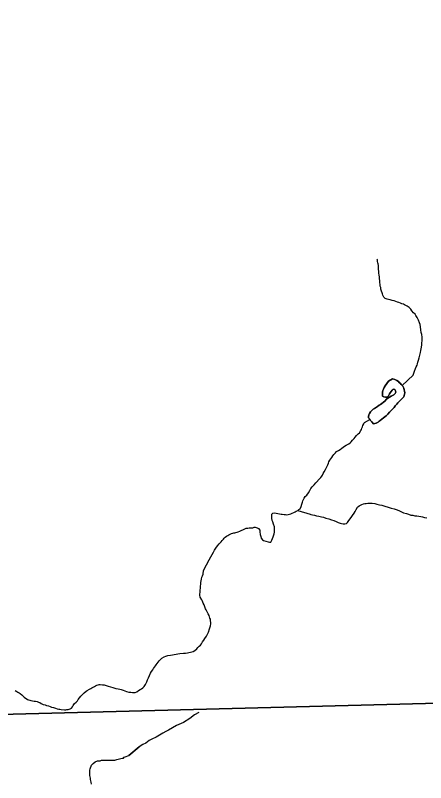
# Model space of a CAD drawing. Extents: x 103424 to 290657, y 38711 to 110967.
# Drawn here: x 214251.941 to 214252.298, y 40211.371 to 40212.038 of the extents above; entities that cross this region are included whole.
import ezdxf

# ---------------------------------------------------------------- set-up
doc = ezdxf.new("R2010")
doc.units = 0
for name, color, linetype in [('GM_X_Corporation', 7, 'Continuous'), ('GM_X_Minor_Lake', 7, 'Continuous'), ('GM_X_Minor_River', 7, 'Continuous')]:
    doc.layers.add(name, color=color, linetype=linetype)

msp = doc.modelspace()

# ---------------------------------------------------------------- linework, layer by layer
at = {"layer": 'GM_X_Corporation'}
for points in [[(214250.60357, 40213.81454), (214251.4935, 40213.84402), (214251.49479, 40213.84407), (214251.89403, 40213.85729), (214251.9103, 40213.85774), (214252.15851, 40213.8645), (214252.94541, 40213.88639), (214252.95222, 40213.57472), (214252.96155, 40213.13364), (214252.96567, 40212.91067), (214252.97335, 40212.61181), (214252.99959, 40211.54278), (214253.0008, 40211.46375), (214253.00114, 40211.45371), (214252.97354, 40211.45307), (214252.53682, 40211.44633), (214252.33111, 40211.44048), (214251.82719, 40211.42752), (214251.79815, 40211.42687), (214251.40069, 40211.41803)], [(214250.66191, 40210.37376), (214250.6509, 40211.22864), (214250.6509, 40211.22913), (214250.64868, 40211.4013), (214250.88437, 40211.40655), (214251.40069, 40211.41803), (214251.79815, 40211.42687), (214251.82719, 40211.42752), (214252.33111, 40211.44048), (214252.53682, 40211.44633), (214252.97354, 40211.45307), (214253.00114, 40211.45371), (214253.0063, 40211.1954), (214253.00663, 40211.17271), (214253.00742, 40211.14968), (214253.00775, 40211.13202), (214253.00895, 40211.08875), (214253.00976, 40211.04853), (214253.00988, 40211.04357), (214253.02982, 40210.15917)]]:
    msp.add_lwpolyline(points, dxfattribs=at)
at = {"layer": 'GM_X_Minor_Lake'}
for points in [[(214252.24839, 40211.69052), (214252.24804, 40211.68918), (214252.24806, 40211.68804), (214252.24903, 40211.68673), (214252.24981, 40211.6856), (214252.25078, 40211.68448), (214252.25233, 40211.68279), (214252.25346, 40211.683), (214252.2546, 40211.6834), (214252.25629, 40211.68419), (214252.25723, 40211.68497), (214252.25816, 40211.68575), (214252.25966, 40211.68692), (214252.26097, 40211.68789), (214252.26322, 40211.68983), (214252.26471, 40211.69119), (214252.2662, 40211.69274), (214252.26769, 40211.69428), (214252.26863, 40211.69506), (214252.27012, 40211.6968), (214252.27104, 40211.69834), (214252.27253, 40211.69989), (214252.27346, 40211.70104), (214252.27458, 40211.70201), (214252.27551, 40211.70298), (214252.27645, 40211.70395), (214252.27775, 40211.7053), (214252.27869, 40211.70608), (214252.27905, 40211.70723), (214252.27921, 40211.70856), (214252.27938, 40211.7097), (214252.27917, 40211.71122), (214252.27895, 40211.71236), (214252.27855, 40211.71368), (214252.27776, 40211.71538), (214252.27641, 40211.71687), (214252.27563, 40211.71781), (214252.27467, 40211.71856), (214252.27389, 40211.71949), (214252.27254, 40211.72042), (214252.27082, 40211.72134), (214252.26891, 40211.72187)], [(214252.26891, 40211.72187), (214252.27082, 40211.72134), (214252.27254, 40211.72042), (214252.27389, 40211.71949), (214252.27467, 40211.71856), (214252.27563, 40211.71781), (214252.27641, 40211.71687), (214252.27776, 40211.71538), (214252.27855, 40211.71368), (214252.27895, 40211.71236), (214252.27917, 40211.71122), (214252.27938, 40211.7097), (214252.27921, 40211.70856), (214252.27905, 40211.70723), (214252.27869, 40211.70608), (214252.27775, 40211.7053), (214252.27645, 40211.70395), (214252.27551, 40211.70298), (214252.27458, 40211.70201), (214252.27346, 40211.70104), (214252.27253, 40211.69989), (214252.27104, 40211.69834), (214252.27012, 40211.6968), (214252.26863, 40211.69506), (214252.26769, 40211.69428), (214252.2662, 40211.69274), (214252.26471, 40211.69119), (214252.26322, 40211.68983), (214252.26097, 40211.68789), (214252.25966, 40211.68692), (214252.25816, 40211.68575), (214252.25723, 40211.68497), (214252.25629, 40211.68419), (214252.2546, 40211.6834), (214252.25346, 40211.683), (214252.25233, 40211.68279), (214252.25078, 40211.68448), (214252.24981, 40211.6856), (214252.24903, 40211.68673), (214252.24806, 40211.68804), (214252.24804, 40211.68918), (214252.24839, 40211.69052), (214252.24894, 40211.69186), (214252.24967, 40211.6932), (214252.25061, 40211.69398), (214252.2521, 40211.69534), (214252.25304, 40211.69592), (214252.25398, 40211.69651), (214252.25492, 40211.6971), (214252.25586, 40211.69769), (214252.25736, 40211.69885), (214252.25849, 40211.69944), (214252.25942, 40211.70041), (214252.26092, 40211.70158), (214252.26223, 40211.70255), (214252.26372, 40211.7041), (214252.26484, 40211.70507), (214252.26766, 40211.70683), (214252.26879, 40211.70742), (214252.26992, 40211.70801), (214252.27104, 40211.70917), (214252.27159, 40211.71032), (214252.27137, 40211.71146), (214252.27097, 40211.7126), (214252.26945, 40211.71276), (214252.26852, 40211.71198), (214252.26759, 40211.71082), (214252.26666, 40211.70967), (214252.2663, 40211.70871), (214252.26519, 40211.70698), (214252.26407, 40211.70601), (214252.26274, 40211.70579), (214252.26122, 40211.70615), (214252.26026, 40211.7067), (214252.26005, 40211.70765), (214252.26003, 40211.70879), (214252.26019, 40211.71031), (214252.26054, 40211.71184), (214252.26109, 40211.71299), (214252.26164, 40211.71433), (214252.26256, 40211.71587), (214252.26534, 40211.71991), (214252.26891, 40211.72187)], [(214252.26891, 40211.72187), (214252.26534, 40211.71991), (214252.26256, 40211.71587), (214252.26164, 40211.71433), (214252.26109, 40211.71299), (214252.26054, 40211.71184), (214252.26019, 40211.71031), (214252.26003, 40211.70879), (214252.26005, 40211.70765), (214252.26026, 40211.7067), (214252.26122, 40211.70615), (214252.26274, 40211.70579), (214252.26407, 40211.70601), (214252.26519, 40211.70698), (214252.2663, 40211.70871), (214252.26666, 40211.70967), (214252.26759, 40211.71082), (214252.26852, 40211.71198), (214252.26945, 40211.71276), (214252.27097, 40211.7126), (214252.27137, 40211.71146), (214252.27159, 40211.71032), (214252.27104, 40211.70917), (214252.26992, 40211.70801), (214252.26879, 40211.70742), (214252.26766, 40211.70683), (214252.26484, 40211.70507), (214252.26372, 40211.7041), (214252.26223, 40211.70255), (214252.26092, 40211.70158), (214252.25942, 40211.70041), (214252.25849, 40211.69944), (214252.25736, 40211.69885), (214252.25586, 40211.69769), (214252.25492, 40211.6971), (214252.25398, 40211.69651), (214252.25304, 40211.69592), (214252.2521, 40211.69534), (214252.25061, 40211.69398), (214252.24967, 40211.6932), (214252.24894, 40211.69186), (214252.24839, 40211.69052)]]:
    msp.add_lwpolyline(points, dxfattribs=at)
at = {"layer": 'GM_X_Minor_River'}
for points in [[(214252.27723, 40211.71597), (214252.28671, 40211.72495), (214252.28779, 40211.72839), (214252.28889, 40211.73088), (214252.28943, 40211.73222), (214252.29017, 40211.73376), (214252.29052, 40211.73491), (214252.29088, 40211.73643), (214252.29142, 40211.73815), (214252.29195, 40211.74006), (214252.2932, 40211.74484), (214252.29336, 40211.74636), (214252.29371, 40211.74789), (214252.29387, 40211.74941), (214252.29422, 40211.75132), (214252.29438, 40211.75304), (214252.29454, 40211.75475), (214252.29451, 40211.75627), (214252.29448, 40211.75817), (214252.29425, 40211.76026), (214252.29383, 40211.76215), (214252.29341, 40211.76442), (214252.29299, 40211.76689), (214252.29276, 40211.76898), (214252.29217, 40211.77049), (214252.29136, 40211.77294), (214252.29077, 40211.77407), (214252.29019, 40211.77501), (214252.2892, 40211.7769), (214252.28861, 40211.77803), (214252.28707, 40211.77933), (214252.28571, 40211.78102), (214252.28474, 40211.78233), (214252.28338, 40211.78383), (214252.28165, 40211.78494), (214252.28031, 40211.78548), (214252.27936, 40211.78604), (214252.27821, 40211.78659), (214252.27687, 40211.78713), (214252.27572, 40211.78768), (214252.27438, 40211.78804), (214252.27324, 40211.7884), (214252.27171, 40211.78894), (214252.27018, 40211.78949), (214252.26865, 40211.79003), (214252.26674, 40211.79057), (214252.26541, 40211.79092), (214252.26407, 40211.79109), (214252.26235, 40211.79163), (214252.2612, 40211.79275), (214252.2604, 40211.79463), (214252.26, 40211.79577), (214252.259, 40211.79879), (214252.25879, 40211.79974), (214252.25858, 40211.80107), (214252.25817, 40211.80239), (214252.25815, 40211.80391), (214252.25793, 40211.80562), (214252.25771, 40211.80732), (214252.25749, 40211.80884), (214252.25746, 40211.81036), (214252.25724, 40211.81188), (214252.25702, 40211.81378), (214252.2568, 40211.81529), (214252.25678, 40211.81681), (214252.25675, 40211.81814), (214252.25654, 40211.81928), (214252.25652, 40211.82042), (214252.25631, 40211.82175), (214252.2561, 40211.82269), (214252.2557, 40211.82383), (214252.25567, 40211.82535), (214252.25548, 40211.82573)], [(214252.21787, 40211.65604), (214252.21936, 40211.65758), (214252.2203, 40211.65855), (214252.22199, 40211.65953), (214252.2233, 40211.66051), (214252.2248, 40211.66167), (214252.22611, 40211.66246), (214252.22724, 40211.66343), (214252.22855, 40211.66421), (214252.22987, 40211.66481), (214252.231, 40211.6654), (214252.23193, 40211.66617), (214252.23287, 40211.66714), (214252.23398, 40211.66849), (214252.23566, 40211.67004), (214252.2364, 40211.6712), (214252.23751, 40211.67274), (214252.23901, 40211.6741), (214252.24013, 40211.67488), (214252.24143, 40211.6768), (214252.24179, 40211.67795), (214252.24215, 40211.6791), (214252.2427, 40211.68025), (214252.24306, 40211.68139), (214252.24379, 40211.68274), (214252.24453, 40211.68389), (214252.24909, 40211.68664)], [(214252.12363, 40211.58439), (214252.12476, 40211.58498), (214252.1257, 40211.58575), (214252.12683, 40211.58634), (214252.12777, 40211.58674), (214252.12909, 40211.58734), (214252.13003, 40211.58773), (214252.13098, 40211.58794), (214252.13192, 40211.58815), (214252.13287, 40211.58835), (214252.13381, 40211.58856), (214252.13476, 40211.58877), (214252.13627, 40211.58936), (214252.1406, 40211.59153), (214252.14173, 40211.59193), (214252.14306, 40211.59215), (214252.14438, 40211.59236), (214252.14533, 40211.59238), (214252.14647, 40211.5924), (214252.14761, 40211.59242), (214252.14874, 40211.59282), (214252.14969, 40211.59303), (214252.1514, 40211.59249), (214252.15237, 40211.59174), (214252.15353, 40211.59043), (214252.15375, 40211.58892), (214252.15398, 40211.58664), (214252.15439, 40211.58475), (214252.15479, 40211.58342), (214252.15596, 40211.58192), (214252.15692, 40211.58137), (214252.15883, 40211.58064), (214252.16074, 40211.58011), (214252.16207, 40211.57994), (214252.16321, 40211.57996), (214252.16394, 40211.58168), (214252.16467, 40211.58322), (214252.16522, 40211.58456), (214252.16558, 40211.58552), (214252.16593, 40211.58704), (214252.16629, 40211.58857), (214252.16646, 40211.58971), (214252.16643, 40211.59123), (214252.1662, 40211.59332), (214252.16559, 40211.59559), (214252.16499, 40211.59748), (214252.1644, 40211.59861), (214252.16398, 40211.60089), (214252.16394, 40211.60298), (214252.16411, 40211.60412), (214252.16504, 40211.60509), (214252.16636, 40211.60549), (214252.16789, 40211.60514), (214252.16923, 40211.60478), (214252.17075, 40211.60443), (214252.17208, 40211.60426), (214252.17303, 40211.60428), (214252.17475, 40211.60393), (214252.17589, 40211.60395), (214252.17703, 40211.60378), (214252.17835, 40211.604), (214252.17949, 40211.60421), (214252.18044, 40211.60441), (214252.18176, 40211.60501), (214252.18326, 40211.6056), (214252.1842, 40211.60619), (214252.18514, 40211.60678), (214252.18646, 40211.60737), (214252.18759, 40211.60815), (214252.18871, 40211.60893), (214252.18962, 40211.61104), (214252.19016, 40211.61295), (214252.1907, 40211.61467), (214252.19106, 40211.61582), (214252.19161, 40211.61697), (214252.19215, 40211.61812), (214252.19308, 40211.61947), (214252.19438, 40211.62082), (214252.19587, 40211.62275), (214252.19697, 40211.62486), (214252.19789, 40211.6264), (214252.19919, 40211.62813), (214252.20068, 40211.62987), (214252.20236, 40211.63142), (214252.20571, 40211.6351), (214252.20665, 40211.63606), (214252.20739, 40211.63722), (214252.20794, 40211.63818), (214252.20867, 40211.63952), (214252.2096, 40211.64106), (214252.21051, 40211.64298), (214252.21143, 40211.6447), (214252.21216, 40211.64605), (214252.21253, 40211.64701), (214252.21326, 40211.64854), (214252.21362, 40211.64969), (214252.21435, 40211.65103), (214252.21528, 40211.65238), (214252.21602, 40211.65334), (214252.21713, 40211.65507), (214252.21787, 40211.65604)], [(214252.18646, 40211.60737), (214252.19734, 40211.60415), (214252.19791, 40211.60397), (214252.19925, 40211.60361), (214252.20097, 40211.60326), (214252.20287, 40211.60272), (214252.20497, 40211.60238), (214252.20706, 40211.60204), (214252.20897, 40211.6015), (214252.21088, 40211.60078), (214252.21356, 40211.60006), (214252.21585, 40211.59934), (214252.21795, 40211.59862), (214252.21986, 40211.5979), (214252.22159, 40211.59698), (214252.22331, 40211.59644), (214252.22464, 40211.59608), (214252.22597, 40211.59591), (214252.22731, 40211.59575), (214252.22882, 40211.59615), (214252.22975, 40211.59712), (214252.23086, 40211.59885), (214252.23216, 40211.60021), (214252.2355, 40211.60502), (214252.23642, 40211.60656), (214252.23734, 40211.60828), (214252.23844, 40211.61039), (214252.23994, 40211.61156), (214252.24088, 40211.61215), (214252.24219, 40211.61274), (214252.24351, 40211.61334), (214252.24465, 40211.61355), (214252.24598, 40211.61357), (214252.24749, 40211.61379), (214252.24939, 40211.61382), (214252.25129, 40211.61367), (214252.25358, 40211.61352), (214252.25529, 40211.61298), (214252.25739, 40211.61245), (214252.25968, 40211.61192), (214252.26216, 40211.6112), (214252.26503, 40211.6103), (214252.2677, 40211.60959), (214252.27037, 40211.60888), (214252.27285, 40211.60797), (214252.27477, 40211.60724), (214252.27649, 40211.60632), (214252.27822, 40211.6054), (214252.28089, 40211.60469), (214252.2828, 40211.60415), (214252.28471, 40211.60343), (214252.28642, 40211.60327), (214252.28833, 40211.60292), (214252.29004, 40211.60276), (214252.29175, 40211.60241), (214252.29327, 40211.60225), (214252.2948, 40211.6019), (214252.29652, 40211.60136), (214252.29861, 40211.60102)], [(214252.04154, 40211.44945), (214252.04306, 40211.44929), (214252.0442, 40211.44931), (214252.04534, 40211.44933), (214252.04685, 40211.44993), (214252.04816, 40211.4509), (214252.04966, 40211.45188), (214252.05079, 40211.45247), (214252.0521, 40211.45344), (214252.05322, 40211.4546), (214252.05433, 40211.45634), (214252.05488, 40211.4573), (214252.05562, 40211.45864), (214252.05616, 40211.46036), (214252.05708, 40211.46209), (214252.0578, 40211.464), (214252.05872, 40211.46592), (214252.05964, 40211.46746), (214252.06056, 40211.469), (214252.0613, 40211.47015), (214252.06204, 40211.4713), (214252.06297, 40211.47246), (214252.06371, 40211.47342), (214252.06445, 40211.47458), (214252.06519, 40211.47573), (214252.06631, 40211.47689), (214252.06724, 40211.47786), (214252.06855, 40211.47902), (214252.07043, 40211.4802), (214252.07194, 40211.4808), (214252.07363, 40211.4814), (214252.0759, 40211.48182), (214252.08424, 40211.48311), (214252.08746, 40211.48335), (214252.08917, 40211.48357), (214252.09068, 40211.48379), (214252.09201, 40211.48401), (214252.09333, 40211.48441), (214252.09465, 40211.48462), (214252.0956, 40211.48502), (214252.09729, 40211.48581), (214252.09879, 40211.48717), (214252.09991, 40211.48833), (214252.10102, 40211.48949), (214252.10196, 40211.49046), (214252.10288, 40211.49162), (214252.10381, 40211.49315), (214252.10492, 40211.49488), (214252.10584, 40211.49623), (214252.10732, 40211.49835), (214252.10824, 40211.49989), (214252.10897, 40211.50161), (214252.10987, 40211.50467), (214252.11077, 40211.50716), (214252.11112, 40211.50887), (214252.1111, 40211.5102), (214252.11088, 40211.51153), (214252.11067, 40211.51305), (214252.11027, 40211.51399), (214252.10987, 40211.51494), (214252.10966, 40211.51607), (214252.10888, 40211.51758), (214252.10829, 40211.51871), (214252.1075, 40211.52003), (214252.10691, 40211.52116), (214252.10633, 40211.5221), (214252.10573, 40211.52361), (214252.10532, 40211.52531), (214252.10453, 40211.52682), (214252.10374, 40211.52851), (214252.10315, 40211.52984), (214252.10178, 40211.53209), (214252.10156, 40211.5338), (214252.10154, 40211.53513), (214252.10171, 40211.53627), (214252.10169, 40211.53722), (214252.10186, 40211.53837), (214252.10203, 40211.5397), (214252.10218, 40211.5416), (214252.10234, 40211.54351), (214252.1025, 40211.54484), (214252.10267, 40211.54637), (214252.10302, 40211.54789), (214252.10337, 40211.54961), (214252.10373, 40211.55076), (214252.10446, 40211.5521), (214252.10479, 40211.55515), (214252.10716, 40211.56033), (214252.10956, 40211.56455), (214252.11103, 40211.56705), (214252.11232, 40211.56916), (214252.11324, 40211.57108), (214252.11435, 40211.57281), (214252.11545, 40211.57473), (214252.11674, 40211.57685), (214252.11823, 40211.57859), (214252.11991, 40211.58033), (214252.12084, 40211.58129), (214252.12196, 40211.58245), (214252.12251, 40211.58341), (214252.12363, 40211.58439)], [(214251.94125, 40211.45108), (214251.94259, 40211.45015), (214251.94355, 40211.4496), (214251.94451, 40211.44905), (214251.94547, 40211.44849), (214251.94682, 40211.44719), (214251.94894, 40211.44532), (214251.95183, 40211.44328), (214251.95489, 40211.4422), (214251.95755, 40211.44187), (214251.95888, 40211.4417), (214251.96041, 40211.44135), (214251.96137, 40211.44098), (214251.96252, 40211.44043), (214251.96386, 40211.4397), (214251.96539, 40211.43896), (214251.96711, 40211.43842), (214251.96845, 40211.43807), (214251.96997, 40211.43771), (214251.9715, 40211.43717), (214251.97265, 40211.43662), (214251.97456, 40211.43609), (214251.97608, 40211.43573), (214251.97761, 40211.43519), (214251.97895, 40211.43483), (214251.9799, 40211.43466), (214251.98104, 40211.43449), (214251.98409, 40211.43416), (214251.98522, 40211.43418), (214251.98617, 40211.43439), (214251.98712, 40211.43441), (214251.98882, 40211.43501), (214251.99014, 40211.4356), (214251.99087, 40211.43695), (214251.99161, 40211.43791), (214251.99272, 40211.43964), (214251.99403, 40211.44081), (214251.99515, 40211.44197), (214251.99589, 40211.44312), (214251.997, 40211.44466), (214251.99831, 40211.44602), (214251.99961, 40211.44756), (214252.0011, 40211.44892), (214252.00279, 40211.45028), (214252.00373, 40211.45087), (214252.00579, 40211.45204), (214252.00692, 40211.45264), (214252.00786, 40211.45322), (214252.00899, 40211.45381), (214252.00993, 40211.4544), (214252.01087, 40211.45518), (214252.01219, 40211.45558), (214252.01313, 40211.45598), (214252.01408, 40211.45618), (214252.01503, 40211.4562), (214252.01693, 40211.45605), (214252.01845, 40211.45588), (214252.02189, 40211.4548), (214252.0238, 40211.45408), (214252.02609, 40211.45355), (214252.02857, 40211.45283), (214252.03066, 40211.45249), (214252.03219, 40211.45214), (214252.03333, 40211.45197), (214252.03505, 40211.45124), (214252.03639, 40211.45069), (214252.03792, 40211.45015), (214252.03983, 40211.44961), (214252.04154, 40211.44945)], [(214252.10072, 40211.432), (214252.09675, 40211.42989), (214252.09278, 40211.42664), (214252.08729, 40211.42319), (214252.08123, 40211.4205), (214252.07442, 40211.41648), (214252.07195, 40211.41551), (214252.0695, 40211.41398), (214252.06647, 40211.41225), (214252.06363, 40211.41053), (214252.05984, 40211.40861), (214252.05738, 40211.40746), (214252.05474, 40211.40535), (214252.0519, 40211.40401), (214252.04881, 40211.40196)], [(214252.00753, 40211.36969), (214252.0073, 40211.3714), (214252.0069, 40211.37253), (214252.00668, 40211.37366), (214252.00647, 40211.3748), (214252.00626, 40211.37593), (214252.00604, 40211.37726), (214252.006, 40211.37878), (214252.00597, 40211.3803), (214252.00613, 40211.38163), (214252.0063, 40211.38297), (214252.00666, 40211.38392), (214252.0072, 40211.38526), (214252.00756, 40211.38622), (214252.00886, 40211.38758), (214252.01054, 40211.38895), (214252.01262, 40211.38975), (214252.01376, 40211.38978), (214252.01509, 40211.39), (214252.01622, 40211.3904), (214252.01736, 40211.39043), (214252.01869, 40211.39046), (214252.02021, 40211.39049), (214252.02364, 40211.39037), (214252.02554, 40211.39041), (214252.02763, 40211.39046), (214252.02933, 40211.39107), (214252.03179, 40211.39169), (214252.03406, 40211.39212), (214252.0352, 40211.39214), (214252.03575, 40211.39311), (214252.03765, 40211.39353), (214252.03896, 40211.39432), (214252.03991, 40211.39453), (214252.04881, 40211.40196), (214252.03991, 40211.39453)]]:
    msp.add_lwpolyline(points, dxfattribs=at)

doc.saveas('drawing.dxf')
